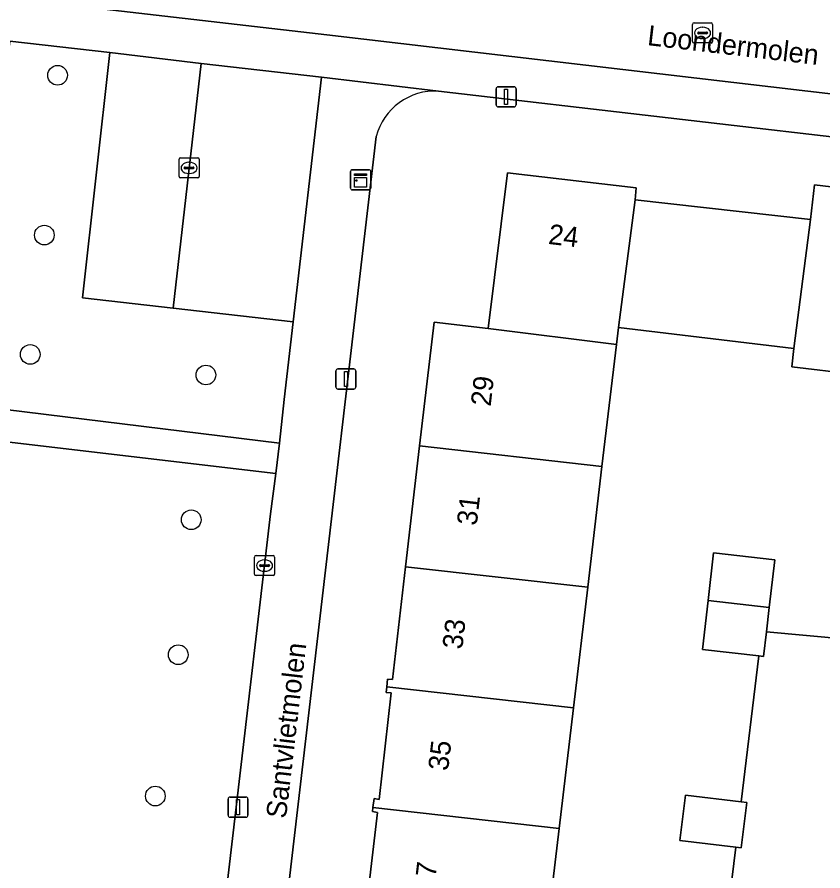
# Model space of a CAD drawing. Extents: x 161241 to 161758, y 384138 to 384885.
# Drawn here: x 161433.37 to 161473.44, y 384452.33 to 384494.77 of the extents above; entities that cross this region are included whole.
import ezdxf

# ---------------------------------------------------------------- set-up
doc = ezdxf.new("R2010")
doc.units = 0
for name, color, linetype in [('IMGEO_Boom', 7, 'Continuous'), ('IMGEO_Erf', 7, 'Continuous'), ('IMGEO_Groenvoorziening', 7, 'Continuous'), ('IMGEO_Kast', 7, 'Continuous'), ('IMGEO_Kolk', 7, 'Continuous'), ('IMGEO_Lichtmast', 7, 'Continuous'), ('IMGEO_Openbare_ruimte_label', 7, 'Continuous'), ('IMGEO_Pand', 7, 'Continuous'), ('IMGEO_Pand_nummerreeks', 7, 'Continuous'), ('IMGEO_Parkeervlak_open', 7, 'Continuous'), ('IMGEO_Rijbaan_lokaal_open', 7, 'Continuous'), ('IMGEO_Voetpad_open', 7, 'Continuous')]:
    doc.layers.add(name, color=color, linetype=linetype)

msp = doc.modelspace()

# ---------------------------------------------------------------- linework, layer by layer
at = {"layer": 'IMGEO_Boom'}
for centre in [(161435.38, 384491.88), (161434.722, 384483.937), (161434.021, 384478.004), (161442.754, 384476.981), (161442.026, 384469.782), (161441.381, 384463.075), (161440.241, 384456.05)]:
    msp.add_circle(centre, 0.489, dxfattribs=at)
at = {"layer": 'IMGEO_Erf'}
for points in [[(161500, 384485.79), (161454.323, 384491.094)], [(161451.223, 384488.839), (161444.232, 384428.985)], [(161450.602, 384449.443), (161451.289, 384455.23), (161451.038, 384455.281), (161451.061, 384455.472), (161451.116, 384455.921), (161451.368, 384455.87), (161451.965, 384461.185), (161451.722, 384461.205), (161451.749, 384461.476), (161451.788, 384461.867), (161452.032, 384461.843), (161452.686, 384467.452), (161453.386, 384473.454), (161454.104, 384479.613), (161456.792, 384479.286), (161457.755, 384487.037), (161464.151, 384486.288), (161464.106, 384485.691), (161472.817, 384484.707), (161473.027, 384486.43), (161479.124, 384485.712)], [(161478.025, 384476.659), (161471.899, 384477.385), (161471.99, 384478.301), (161463.27, 384479.336), (161463.171, 384478.5), (161462.452, 384472.439), (161461.741, 384466.438), (161461.03, 384460.437), (161460.318, 384454.435), (161459.607, 384448.436)], [(161468.649, 384449.709), (161469.103, 384453.506), (161466.328, 384453.843), (161466.602, 384456.099), (161469.377, 384455.762), (161470.258, 384463.016), (161467.449, 384463.34), (161467.729, 384465.767), (161468.003, 384468.139), (161471.041, 384467.788), (161470.769, 384465.427), (161470.63, 384464.219), (161476.603, 384463.66)]]:
    msp.add_lwpolyline(points, dxfattribs=at)
msp.add_arc((161454.157, 384488.064), 3.035, 86.8665, 165.1993, dxfattribs=at)
at = {"layer": 'IMGEO_Groenvoorziening'}
msp.add_lwpolyline([(161432.787, 384475.265), (161446.41, 384473.599), (161446.649, 384475.767), (161447.091, 384479.626), (161441.124, 384480.308), (161436.625, 384480.822), (161437.975, 384493.006), (161433, 384493.585), (161431.075, 384477.353)], dxfattribs=at)
msp.add_lwpolyline([(161445.975, 384470.082), (161446.228, 384472.086), (161432.833, 384473.658), (161427.439, 384427.904), (161440.852, 384426.331)], close=True, dxfattribs=at)
at = {"layer": 'IMGEO_Kast'}
for p, q in [((161449.952, 384486.261), (161449.952, 384487.102)), ((161449.952, 384487.102), (161449.952, 384486.261)), ((161450.027, 384487.186), (161450.868, 384487.186)), ((161450.868, 384487.186), (161450.027, 384487.186)), ((161450.952, 384487.111), (161450.952, 384486.27)), ((161450.952, 384486.27), (161450.952, 384487.111)), ((161450.877, 384486.186), (161450.036, 384486.186)), ((161450.036, 384486.186), (161450.877, 384486.186))]:
    msp.add_line(p, q, dxfattribs=at)
for points in [[(161450.147, 384486.976), (161450.747, 384486.976), (161450.747, 384486.891), (161450.147, 384486.891), (161450.147, 384486.976)], [(161450.147, 384486.801), (161450.747, 384486.801), (161450.747, 384486.312), (161450.147, 384486.312), (161450.147, 384486.801)]]:
    msp.add_lwpolyline(points, dxfattribs=at)
msp.add_circle((161450.231, 384486.65), 0.0377, dxfattribs=at)
for centre, start, end in [((161450.03, 384487.108), 92.4484, 184.2845), ((161450.03, 384487.108), 92.4484, 184.2845), ((161450.874, 384487.108), 2.4484, 94.2845), ((161450.874, 384487.108), 2.4484, 94.2845), ((161450.03, 384486.264), 182.4484, 274.2845), ((161450.03, 384486.264), 182.4484, 274.2845), ((161450.874, 384486.264), 272.4484, 4.2845), ((161450.874, 384486.264), 272.4484, 4.2845)]:
    msp.add_arc(centre, 0.0779, start, end, dxfattribs=at)
at = {"layer": 'IMGEO_Kolk'}
for p, q in [((161466.955, 384493.56), (161466.955, 384494.412)), ((161467.03, 384494.486), (161467.882, 384494.486)), ((161467.443, 384494.266), (161467.468, 384494.266)), ((161467.956, 384494.412), (161467.956, 384493.56)), ((161467.214, 384493.98), (161467.214, 384493.992)), ((161467.652, 384493.943), (161467.254, 384493.943)), ((161467.257, 384494.029), (161467.655, 384494.029)), ((161467.466, 384493.706), (161467.441, 384493.706)), ((161467.698, 384493.992), (161467.698, 384493.98)), ((161467.882, 384493.486), (161467.03, 384493.486)), ((161441.496, 384487.777), (161442.348, 384487.777)), ((161441.421, 384486.851), (161441.421, 384487.703)), ((161441.68, 384487.271), (161441.68, 384487.283)), ((161441.723, 384487.32), (161442.121, 384487.32)), ((161441.909, 384487.557), (161441.934, 384487.557)), ((161442.164, 384487.283), (161442.164, 384487.271)), ((161442.422, 384487.703), (161442.422, 384486.851)), ((161442.118, 384487.234), (161441.72, 384487.234)), ((161441.932, 384486.997), (161441.907, 384486.997)), ((161442.348, 384486.777), (161441.496, 384486.777)), ((161445.174, 384467.08), (161445.174, 384467.932)), ((161445.249, 384468.006), (161446.101, 384468.006)), ((161445.662, 384467.786), (161445.687, 384467.786)), ((161446.175, 384467.932), (161446.175, 384467.08)), ((161445.433, 384467.5), (161445.433, 384467.512)), ((161445.871, 384467.463), (161445.473, 384467.463)), ((161445.476, 384467.549), (161445.874, 384467.549)), ((161445.917, 384467.512), (161445.917, 384467.5)), ((161446.101, 384467.006), (161445.249, 384467.006)), ((161445.685, 384467.226), (161445.66, 384467.226))]:
    msp.add_line(p, q, dxfattribs=at)
for points in [[(161466.955, 384493.56), (161466.955, 384494.412)], [(161467.03, 384494.486), (161467.882, 384494.486)], [(161467.956, 384494.412), (161467.956, 384493.56)], [(161467.882, 384493.486), (161467.03, 384493.486)], [(161441.496, 384487.777), (161442.348, 384487.777)], [(161441.421, 384486.851), (161441.421, 384487.703)], [(161442.422, 384487.703), (161442.422, 384486.851)], [(161442.348, 384486.777), (161441.496, 384486.777)], [(161445.174, 384467.08), (161445.174, 384467.932)], [(161445.249, 384468.006), (161446.101, 384468.006)], [(161446.175, 384467.932), (161446.175, 384467.08)], [(161446.101, 384467.006), (161445.249, 384467.006)]]:
    msp.add_lwpolyline(points, dxfattribs=at)
for centre, radius, start, end in [((161467.032, 384494.41), 0.0765, 91.552, 178.448), ((161467.032, 384494.41), 0.0765, 91.552, 178.448), ((161467.88, 384494.41), 0.0765, 1.552, 88.448), ((161467.88, 384494.41), 0.0765, 1.552, 88.448), ((161467.254, 384493.989), 0.0403, 85.8775, 175.7526), ((161467.251, 384493.979), 0.0366, 178.938, 274.7102), ((161467.655, 384493.986), 0.043, 264.8664, 352.4533), ((161467.659, 384493.991), 0.0386, 1.7309, 96.639), ((161467.032, 384493.562), 0.0765, 181.552, 268.448), ((161467.032, 384493.562), 0.0765, 181.552, 268.448), ((161467.88, 384493.562), 0.0765, 271.552, 358.448), ((161467.88, 384493.562), 0.0765, 271.552, 358.448), ((161441.498, 384487.701), 0.0765, 91.552, 178.448), ((161441.498, 384487.701), 0.0765, 91.552, 178.448), ((161442.346, 384487.701), 0.0765, 1.552, 88.448), ((161442.346, 384487.701), 0.0765, 1.552, 88.448), ((161441.72, 384487.28), 0.0403, 85.8775, 175.7526), ((161442.125, 384487.282), 0.0386, 1.7309, 96.639), ((161441.717, 384487.27), 0.0366, 178.938, 274.7102), ((161442.121, 384487.277), 0.043, 264.8664, 352.4533), ((161441.498, 384486.853), 0.0765, 181.552, 268.448), ((161441.498, 384486.853), 0.0765, 181.552, 268.448), ((161442.346, 384486.853), 0.0765, 271.552, 358.448), ((161442.346, 384486.853), 0.0765, 271.552, 358.448), ((161445.251, 384467.93), 0.0765, 91.552, 178.448), ((161445.251, 384467.93), 0.0765, 91.552, 178.448), ((161446.099, 384467.93), 0.0765, 1.552, 88.448), ((161446.099, 384467.93), 0.0765, 1.552, 88.448), ((161445.473, 384467.509), 0.0403, 85.8775, 175.7526), ((161445.47, 384467.499), 0.0366, 178.938, 274.7102), ((161445.874, 384467.506), 0.043, 264.8664, 352.4533), ((161445.878, 384467.511), 0.0386, 1.7309, 96.639), ((161445.251, 384467.082), 0.0765, 181.552, 268.448), ((161445.251, 384467.082), 0.0765, 181.552, 268.448), ((161446.099, 384467.082), 0.0765, 271.552, 358.448), ((161446.099, 384467.082), 0.0765, 271.552, 358.448)]:
    msp.add_arc(centre, radius, start, end, dxfattribs=at)
for centre, major_axis, ratio, start_param, end_param in [((161467.442, 384493.986), (-0.387, 0.002), 0.722429, 4.712389, 7.853982), ((161467.467, 384493.986), (-0.39, 0.002), 0.717154, 1.570796, 4.712389), ((161441.908, 384487.277), (-0.387, 0.002), 0.722429, 4.712389, 7.853982), ((161441.933, 384487.277), (-0.39, 0.002), 0.717154, 1.570796, 4.712389), ((161445.661, 384467.506), (-0.387, 0.002), 0.722429, 4.712389, 7.853982), ((161445.686, 384467.506), (-0.39, 0.002), 0.717154, 1.570796, 4.712389)]:
    msp.add_ellipse(centre, major_axis=major_axis, ratio=ratio, start_param=start_param, end_param=end_param, dxfattribs=at)
at = {"layer": 'IMGEO_Lichtmast'}
for p, q in [((161457.188, 384490.411), (161457.188, 384491.211)), ((161457.188, 384491.211), (161457.188, 384490.411)), ((161457.288, 384491.311), (161458.078, 384491.311)), ((161458.078, 384491.311), (161457.288, 384491.311)), ((161458.178, 384491.211), (161458.178, 384490.411)), ((161458.178, 384490.411), (161458.178, 384491.211)), ((161458.078, 384490.311), (161457.288, 384490.311)), ((161457.288, 384490.311), (161458.078, 384490.311)), ((161449.221, 384476.382), (161449.221, 384477.182)), ((161449.221, 384477.182), (161449.221, 384476.382)), ((161449.321, 384477.282), (161450.111, 384477.282)), ((161450.111, 384477.282), (161449.321, 384477.282)), ((161450.211, 384477.182), (161450.211, 384476.382)), ((161450.211, 384476.382), (161450.211, 384477.182)), ((161450.111, 384476.282), (161449.321, 384476.282)), ((161449.321, 384476.282), (161450.111, 384476.282)), ((161443.857, 384455.097), (161443.857, 384455.897)), ((161443.857, 384455.897), (161443.857, 384455.097)), ((161443.957, 384455.997), (161444.747, 384455.997)), ((161444.747, 384455.997), (161443.957, 384455.997)), ((161444.847, 384455.897), (161444.847, 384455.097)), ((161444.847, 384455.097), (161444.847, 384455.897)), ((161444.747, 384454.997), (161443.957, 384454.997)), ((161443.957, 384454.997), (161444.747, 384454.997))]:
    msp.add_line(p, q, dxfattribs=at)
for points in [[(161457.608, 384491.186), (161457.758, 384491.186), (161457.758, 384490.436), (161457.608, 384490.436), (161457.608, 384491.186)], [(161449.641, 384477.157), (161449.791, 384477.157), (161449.791, 384476.407), (161449.641, 384476.407), (161449.641, 384477.157)], [(161444.277, 384455.872), (161444.427, 384455.872), (161444.427, 384455.122), (161444.277, 384455.122), (161444.277, 384455.872)]]:
    msp.add_lwpolyline(points, dxfattribs=at)
for centre, start, end in [((161457.288, 384491.211), 90, 180), ((161457.288, 384491.211), 90, 180), ((161458.078, 384491.211), 0, 90), ((161458.078, 384491.211), 360, 90), ((161457.288, 384490.411), 180, 270), ((161457.288, 384490.411), 180, 270), ((161458.078, 384490.411), 270, 0), ((161458.078, 384490.411), 270, 0), ((161449.321, 384477.182), 90, 180), ((161449.321, 384477.182), 90, 180), ((161450.111, 384477.182), 0, 90), ((161450.111, 384477.182), 360, 90), ((161449.321, 384476.382), 180, 270), ((161449.321, 384476.382), 180, 270), ((161450.111, 384476.382), 270, 0), ((161450.111, 384476.382), 270, 0), ((161443.957, 384455.897), 90, 180), ((161443.957, 384455.897), 90, 180), ((161444.747, 384455.897), 0, 90), ((161444.747, 384455.897), 360, 90), ((161443.957, 384455.097), 180, 270), ((161443.957, 384455.097), 180, 270), ((161444.747, 384455.097), 270, 0), ((161444.747, 384455.097), 270, 0)]:
    msp.add_arc(centre, 0.1, start, end, dxfattribs=at)
at = {"layer": 'IMGEO_Pand'}
for points in [[(161463.171, 384478.5), (161463.27, 384479.336), (161464.106, 384485.691), (161464.151, 384486.288), (161457.755, 384487.037), (161456.792, 384479.286)], [(161479.124, 384485.712), (161473.027, 384486.43), (161472.817, 384484.707), (161471.99, 384478.301), (161471.899, 384477.385), (161478.025, 384476.659)], [(161471.99, 384478.301), (161472.817, 384484.707), (161464.106, 384485.691), (161463.27, 384479.336)], [(161456.792, 384479.286), (161454.104, 384479.613), (161453.386, 384473.454), (161462.452, 384472.439), (161463.171, 384478.5)], [(161461.741, 384466.438), (161462.452, 384472.439), (161453.386, 384473.454), (161452.686, 384467.452)], [(161467.729, 384465.767), (161470.769, 384465.427), (161471.041, 384467.788), (161468.003, 384468.139)], [(161452.686, 384467.452), (161452.032, 384461.843), (161451.788, 384461.867), (161451.749, 384461.476), (161461.03, 384460.437), (161461.741, 384466.438)], [(161470.769, 384465.427), (161467.729, 384465.767), (161467.449, 384463.34), (161470.258, 384463.016), (161470.488, 384462.99), (161470.63, 384464.219)], [(161460.318, 384454.435), (161461.03, 384460.437), (161451.749, 384461.476), (161451.722, 384461.205), (161451.965, 384461.185), (161451.368, 384455.87), (161451.116, 384455.921), (161451.061, 384455.472)], [(161469.656, 384455.728), (161469.377, 384455.762), (161466.602, 384456.099), (161466.328, 384453.843), (161469.103, 384453.506), (161469.382, 384453.472)], [(161451.061, 384455.472), (161451.038, 384455.281), (161451.289, 384455.23), (161450.602, 384449.443), (161459.607, 384448.436), (161460.318, 384454.435)]]:
    msp.add_lwpolyline(points, close=True, dxfattribs=at)
at = {"layer": 'IMGEO_Parkeervlak_open'}
msp.add_lwpolyline([(161437.975, 384493.006), (161436.625, 384480.822), (161441.124, 384480.308), (161442.515, 384492.47)], close=True, dxfattribs=at)
at = {"layer": 'IMGEO_Rijbaan_lokaal_open'}
for points in [[(161513.174, 384491.028), (161506.677, 384491.817), (161500, 384492.603), (161498.849, 384492.738), (161473.721, 384495.685), (161456.261, 384497.821), (161442.259, 384499.359), (161436.769, 384500), (161430.603, 384500.72), (161430.519, 384500), (161430.062, 384496.065), (161448.776, 384493.891), (161500, 384487.889), (161510.654, 384486.641), (161513.81, 384486.25), (161514.621, 384486.15), (161520.975, 384485.363), (161528.385, 384500), (161539.084, 384521.135)], [(161510.292, 384449.829), (161513.81, 384486.25), (161510.654, 384486.641), (161510.344, 384484.589), (161507.183, 384454.321), (161505.459, 384454.505), (161503.486, 384454.666), (161496.129, 384455.43), (161493.735, 384455.673), (161491.308, 384455.92), (161484.129, 384456.853), (161481.735, 384457.096), (161479.308, 384457.343), (161479.381, 384458.06), (161476.109, 384458.378), (161476.603, 384463.66), (161470.63, 384464.219), (161470.488, 384462.99), (161470.258, 384463.016), (161469.377, 384455.762), (161469.656, 384455.728), (161469.382, 384453.472), (161469.103, 384453.506), (161468.649, 384449.709)]]:
    msp.add_lwpolyline(points, dxfattribs=at)
msp.add_lwpolyline([(161441.124, 384480.308), (161447.091, 384479.626), (161448.511, 384491.779), (161442.515, 384492.47)], close=True, dxfattribs=at)
at = {"layer": 'IMGEO_Voetpad_open'}
msp.add_lwpolyline([(161430.062, 384496.065), (161427.321, 384496.383), (161396.178, 384500), (161357.097, 384504.581), (161354.376, 384504.9), (161340.82, 384506.489), (161340.647, 384506.515), (161340.403, 384504.377), (161341.704, 384504.225), (161377.935, 384500), (161395.453, 384497.957), (161401.111, 384497.3), (161421.466, 384494.929), (161433, 384493.585), (161437.975, 384493.006), (161442.515, 384492.47), (161448.511, 384491.779), (161454.323, 384491.094), (161500, 384485.79), (161510.344, 384484.589), (161510.654, 384486.641), (161500, 384487.889), (161448.776, 384493.891)], close=True, dxfattribs=at)
for points in [[(161454.323, 384491.094), (161448.511, 384491.779), (161447.091, 384479.626), (161446.649, 384475.767), (161446.41, 384473.599), (161446.228, 384472.086), (161445.975, 384470.082), (161440.852, 384426.331), (161446.947, 384425.581)], [(161444.232, 384428.985), (161451.223, 384488.839)], [(161431.182, 384473.852), (161432.833, 384473.658), (161446.228, 384472.086), (161446.41, 384473.599), (161432.787, 384475.265)]]:
    msp.add_lwpolyline(points, dxfattribs=at)
msp.add_arc((161454.157, 384488.064), 3.035, 86.8665, 165.1993, dxfattribs=at)

# ---------------------------------------------------------------- texts
at = {"layer": 'IMGEO_Openbare_ruimte_label'}
for s, rotation, p in [('Loondermolen', 353.337, (161464.677, 384493.383)), ('Santvlietmolen', 83.337, (161446.738, 384454.899))]:
    msp.add_text(s, height=1, rotation=rotation, dxfattribs=at).set_placement(p)
at = {"layer": 'IMGEO_Pand_nummerreeks'}
for s, rotation, p in [('24', 353.3208, (161459.751, 384483.5)), ('29', 83.3342, (161456.914, 384475.392)), ('31', 83.3342, (161456.221, 384469.466)), ('33', 83.3342, (161455.502, 384463.315)), ('35', 83.3342, (161454.796, 384457.276)), ('37', 83.3342, (161454.091, 384451.238))]:
    msp.add_text(s, height=1, rotation=rotation, dxfattribs=at).set_placement(p)

doc.saveas('drawing.dxf')
